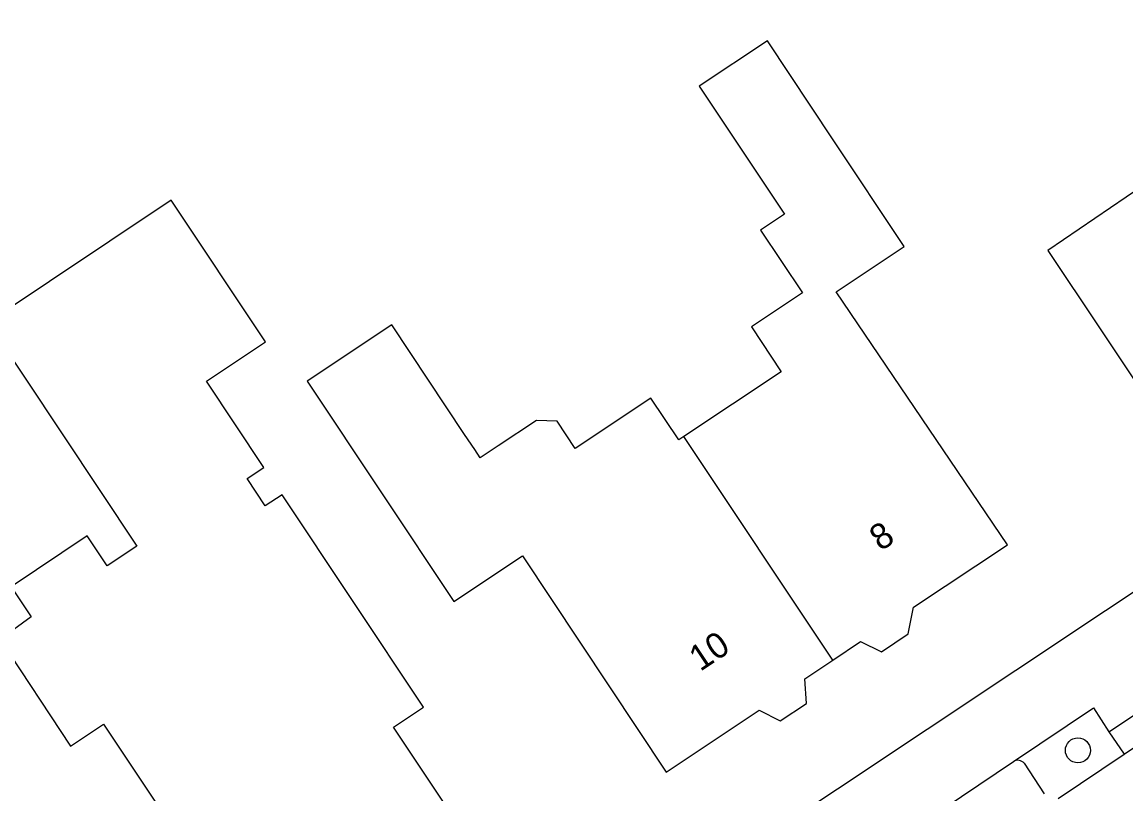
# Model space of a CAD drawing. Extents: x 161354 to 161876, y 382161 to 382804.
# Drawn here: x 161566.47 to 161609.6, y 382628.43 to 382658.57 of the extents above; entities that cross this region are included whole.
import ezdxf

# ---------------------------------------------------------------- set-up
doc = ezdxf.new("R2010")
doc.units = 0
for name, color, linetype in [('IMGEO_Boom', 7, 'Continuous'), ('IMGEO_Pand', 7, 'Continuous'), ('IMGEO_Pand_nummerreeks', 7, 'Continuous'), ('IMGEO_Parkeervlak_open', 7, 'Continuous'), ('IMGEO_Rijbaan_lokaal_open', 7, 'Continuous'), ('IMGEO_Voetpad_open', 7, 'Continuous')]:
    doc.layers.add(name, color=color, linetype=linetype)

msp = doc.modelspace()

# ---------------------------------------------------------------- linework, layer by layer
at = {"layer": 'IMGEO_Boom'}
msp.add_circle((161607.727, 382630.133), 0.489, dxfattribs=at)
at = {"layer": 'IMGEO_Pand'}
for points in [[(161608.598, 382646.589), (161611.371, 382642.428), (161621.256, 382649.017), (161617.611, 382654.487), (161621.16, 382657.617), (161605.587, 382675.281), (161601.837, 382671.975), (161599.917, 382670.282), (161613.901, 382654.655), (161606.558, 382649.651), (161608.598, 382646.589)], [(161598.148, 382633.655), (161599.238, 382634.381), (161600.048, 382633.981), (161601.094, 382634.678), (161601.303, 382635.719), (161604.974, 382638.164), (161598.277, 382648.039), (161600.941, 382649.814), (161598.169, 382653.975), (161595.597, 382657.837), (161592.934, 382656.064), (161596.261, 382651.071), (161595.329, 382650.451), (161596.965, 382647.996), (161594.968, 382646.666), (161596.133, 382644.919), (161592.333, 382642.388)], [(161565.599, 382634.459), (161568.37, 382630.297), (161569.66, 382631.156), (161576.439, 382620.977), (161580.533, 382623.704), (161579.633, 382625.056), (161583.334, 382627.521), (161580.992, 382631.038), (161582.16, 382631.816), (161579.388, 382635.978), (161576.632, 382640.114), (161575.975, 382639.677), (161575.266, 382640.743), (161575.924, 382641.181), (161573.679, 382644.552), (161575.985, 382646.088), (161572.304, 382651.615), (161565.14, 382646.843), (161570.96, 382638.104), (161569.803, 382637.333), (161569.021, 382638.506), (161566.041, 382636.521), (161566.822, 382635.347), (161565.599, 382634.459)], [(161592.333, 382642.388), (161592.133, 382642.255), (161591.045, 382643.887), (161588.087, 382641.918), (161587.375, 382642.988), (161586.567, 382643.019), (161585.074, 382642.025), (161584.374, 382641.559), (161584.163, 382641.876), (161583.766, 382642.472), (161580.915, 382646.752), (161577.61, 382644.551), (161580.569, 382640.107), (161583.34, 382635.945), (161586.02, 382637.729), (161591.646, 382629.28), (161595.274, 382631.697), (161596.098, 382631.289), (161597.118, 382631.968), (161597.057, 382632.928), (161598.148, 382633.655)], [(161598.148, 382633.655), (161592.333, 382642.388)]]:
    msp.add_lwpolyline(points, dxfattribs=at)
at = {"layer": 'IMGEO_Parkeervlak_open'}
msp.add_lwpolyline([(161605.625, 382629.631), (161606.407, 382628.432)], dxfattribs=at)
msp.add_arc((161605.38, 382629.425), 0.32, 40.0196, 121.1914, dxfattribs=at)
at = {"layer": 'IMGEO_Rijbaan_lokaal_open'}
for points in [[(161609.534, 382629.982), (161615.453, 382633.951)], [(161606.959, 382628.256), (161609.534, 382629.982)]]:
    msp.add_lwpolyline(points, dxfattribs=at)
at = {"layer": 'IMGEO_Voetpad_open'}
for points in [[(161628.452, 382648.518), (161612.356, 382637.679), (161612.276, 382637.879), (161577.471, 382614.736), (161574.373, 382612.676), (161556.508, 382600.797), (161530.719, 382583.477), (161519.986, 382585.99)], [(161608.932, 382630.859), (161615.188, 382634.992)], [(161605.214, 382629.699), (161608.344, 382631.796), (161608.932, 382630.859)], [(161608.932, 382630.859), (161609.534, 382629.982)], [(161596.327, 382623.729), (161605.214, 382629.699)]]:
    msp.add_lwpolyline(points, dxfattribs=at)

# ---------------------------------------------------------------- texts
at = {"layer": 'IMGEO_Pand_nummerreeks'}
for s, rotation, p in [('8', 33.6861, (161600.019, 382637.889)), ('10', 33.6842, (161592.971, 382633.192))]:
    msp.add_text(s, height=1, rotation=rotation, dxfattribs=at).set_placement(p)

doc.saveas('drawing.dxf')
